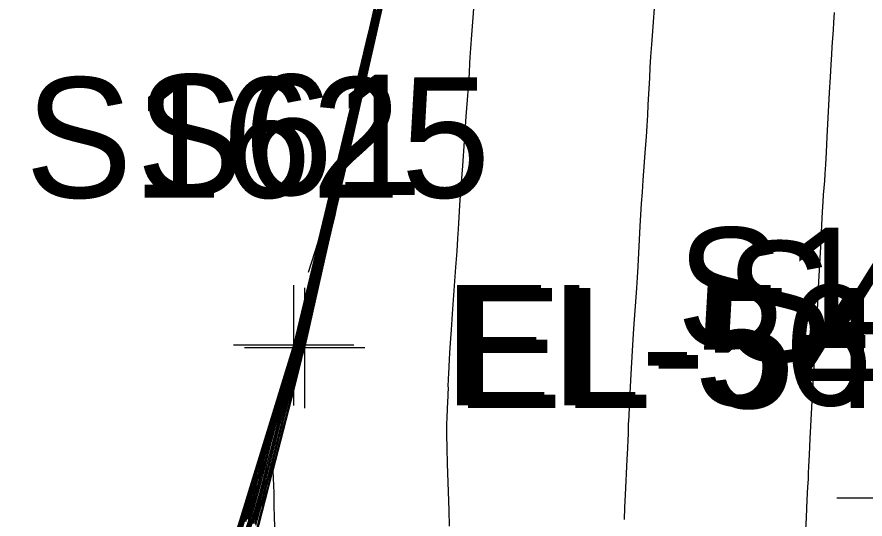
# Model space of a CAD drawing. Extents: x 1724534 to 1727318, y 657156 to 660047.
# Drawn here: x 1725457.34 to 1725485.54, y 659177.58 to 659194.28 of the extents above; entities that cross this region are included whole.
import ezdxf

# ---------------------------------------------------------------- set-up
doc = ezdxf.new("R2010")
doc.units = 0
for name, color, linetype in [('SURVEY - CONTOURS - Index with Text', 7, 'Continuous'), ('SURVEY - CONTOURS - Intermediate with optional Text', 7, 'Continuous'), ('SURVEY - DTM - Breaklines', 7, 'Continuous'), ('SURVEY - DTM - Breaklines - Points - Elevations', 7, 'Continuous'), ('SURVEY - DTM - Breaklines - Points - Locators', 7, 'Continuous'), ('SURVEY - DTM - Breaklines - Points - Numbers', 7, 'Continuous'), ('SURVEY - NON-TRANSPORTATION - Features', 7, 'Continuous'), ('SURVEY - NON-TRANSPORTATION - Features - Points - Elevations', 7, 'Continuous'), ('SURVEY - NON-TRANSPORTATION - Features - Points - Locators', 7, 'Continuous'), ('SURVEY - NON-TRANSPORTATION - Features - Points - Numbers', 7, 'Continuous'), ('SURVEY - TRANSPORTATION - Features - Points - Numbers', 7, 'Continuous'), ('SURVEY - TRANSPORTATION - Features Text', 7, 'Continuous')]:
    doc.layers.add(name, color=color, linetype=linetype)

msp = doc.modelspace()

# ---------------------------------------------------------------- linework, layer by layer
at = {"layer": 'SURVEY - CONTOURS - Index with Text'}
for points in [[(1725469.477, 659195.017), (1725469.219, 659193.886), (1725469.024, 659193.035), (1725468.926, 659192.606), (1725468.828, 659192.176), (1725468.566, 659191.027), (1725468.471, 659190.613), (1725468.301, 659189.882), (1725468.226, 659189.567), (1725468.034, 659188.768), (1725467.962, 659188.469), (1725467.89, 659188.169), (1725467.746, 659187.567), (1725467.553, 659186.762), (1725467.477, 659186.445), (1725467.395, 659186.096), (1725467.307, 659185.715), (1725467.213, 659185.303), (1725466.952, 659184.161), (1725466.866, 659183.784), (1725466.803, 659183.509), (1725466.763, 659183.336), (1725466.747, 659183.265), (1725466.733, 659183.211), (1725466.717, 659183.157), (1725466.68, 659183.034), (1725466.622, 659182.843), (1725466.542, 659182.584), (1725466.302, 659181.802), (1725466.209, 659181.492), (1725466.112, 659181.147), (1725466.01, 659180.769), (1725465.903, 659180.357), (1725465.612, 659179.212), (1725465.505, 659178.801), (1725465.404, 659178.425), (1725465.308, 659178.085), (1725465.217, 659177.78), (1725464.982, 659177.016)], [(1725464.308, 659175.532), (1725465.037, 659177.91), (1725465.157, 659178.311), (1725465.247, 659178.627), (1725465.31, 659178.859), (1725465.438, 659179.363), (1725465.501, 659179.595), (1725465.592, 659179.912), (1725465.712, 659180.314), (1725466.626, 659183.294), (1725466.892, 659184.45), (1725467.183, 659185.674), (1725468.603, 659191.594), (1725468.733, 659192.153), (1725468.896, 659192.864), (1725468.94, 659193.057), (1725468.983, 659193.249), (1725469.027, 659193.44), (1725469.143, 659193.949), (1725469.198, 659194.183), (1725469.273, 659194.504)], [(1725469.41, 659194.333), (1725469.26, 659193.674), (1725469.109, 659193.013), (1725468.957, 659192.349), (1725468.805, 659191.682), (1725468.399, 659189.901), (1725468.263, 659189.309), (1725468.162, 659188.868), (1725468.096, 659188.578), (1725468.063, 659188.439), (1725468.023, 659188.272), (1725468.008, 659188.209), (1725467.993, 659188.146), (1725467.978, 659188.083), (1725467.963, 659188.019), (1725467.922, 659187.85), (1725467.89, 659187.712), (1725467.823, 659187.422), (1725467.722, 659186.981), (1725467.587, 659186.389), (1725467.181, 659184.609), (1725467.047, 659184.021), (1725466.949, 659183.592), (1725466.887, 659183.323), (1725466.861, 659183.212), (1725466.84, 659183.128), (1725466.831, 659183.094), (1725466.819, 659183.053), (1725466.805, 659183.006), (1725466.789, 659182.953), (1725466.743, 659182.802), (1725466.706, 659182.669), (1725466.632, 659182.383), (1725466.519, 659181.943), (1725466.368, 659181.351), (1725465.914, 659179.566), (1725465.763, 659178.975), (1725465.651, 659178.539), (1725465.578, 659178.259), (1725465.545, 659178.136), (1725465.507, 659178.013), (1725465.473, 659177.888), (1725465.4, 659177.605), (1725465.287, 659177.162)]]:
    msp.add_lwpolyline(points, dxfattribs=at)
at = {"layer": 'SURVEY - CONTOURS - Intermediate with optional Text'}
for points in [[(1725464.246, 659175.619), (1725464.929, 659177.841), (1725465.058, 659178.265), (1725465.144, 659178.558), (1725465.189, 659178.717), (1725465.252, 659178.965), (1725465.297, 659179.125), (1725465.384, 659179.417), (1725465.684, 659180.401), (1725466.587, 659183.338), (1725466.726, 659183.944), (1725468.762, 659192.438), (1725469.048, 659193.686), (1725470.072, 659197.962), (1725470.21, 659198.56), (1725471.231, 659202.828), (1725471.371, 659203.434), (1725472.405, 659207.751), (1725472.569, 659208.403), (1725473.593, 659212.639)], [(1725472.629, 659195.975), (1725472.502, 659194.264), (1725472.46, 659193.688), (1725472.427, 659193.243), (1725472.406, 659192.928), (1725472.394, 659192.745), (1725472.378, 659192.429), (1725472.367, 659192.249), (1725472.346, 659191.946), (1725472.316, 659191.518), (1725472.275, 659190.967), (1725472.155, 659189.332), (1725472.115, 659188.777), (1725472.084, 659188.339), (1725472.063, 659188.017), (1725472.05, 659187.812), (1725472.03, 659187.42), (1725472.018, 659187.219), (1725471.998, 659186.908), (1725471.968, 659186.488), (1725471.93, 659185.958), (1725471.817, 659184.401), (1725471.779, 659183.868), (1725471.749, 659183.436), (1725471.728, 659183.107), (1725471.715, 659182.88), (1725471.691, 659182.41), (1725471.683, 659182.256), (1725471.678, 659182.146), (1725471.674, 659182.08), (1725471.673, 659182.058), (1725471.673, 659182.058), (1725471.673, 659182.055), (1725471.674, 659182.044), (1725471.674, 659182.027), (1725471.675, 659182.003), (1725471.678, 659181.929), (1725471.678, 659181.881), (1725471.675, 659181.79), (1725471.669, 659181.658), (1725471.66, 659181.483), (1725471.634, 659180.961), (1725471.627, 659180.718), (1725471.628, 659180.379), (1725471.636, 659179.945), (1725471.652, 659179.415), (1725471.703, 659177.876), (1725471.717, 659177.34)], [(1725469.677, 659195.658), (1725469.333, 659194.154), (1725469.075, 659193.022), (1725468.945, 659192.452), (1725468.814, 659191.88), (1725468.466, 659190.351), (1725468.346, 659189.83), (1725468.25, 659189.413), (1725468.178, 659189.1), (1725468.128, 659188.89), (1725468.028, 659188.47), (1725467.99, 659188.313), (1725467.952, 659188.155), (1725467.876, 659187.838), (1725467.774, 659187.415), (1725467.725, 659187.205), (1725467.652, 659186.891), (1725467.556, 659186.475), (1725467.437, 659185.954), (1725467.09, 659184.43), (1725466.975, 659183.926), (1725466.891, 659183.559), (1725466.838, 659183.328), (1725466.815, 659183.233), (1725466.785, 659183.119), (1725466.764, 659183.046), (1725466.732, 659182.941), (1725466.69, 659182.805), (1725466.566, 659182.402), (1725466.507, 659182.198), (1725466.424, 659181.889), (1725466.315, 659181.474), (1725466.182, 659180.953), (1725465.793, 659179.424), (1725465.66, 659178.905), (1725465.552, 659178.493), (1725465.47, 659178.19), (1725465.414, 659177.994), (1725465.297, 659177.614), (1725465.24, 659177.417)], [(1725469.743, 659195.872), (1725469.372, 659194.243), (1725469.232, 659193.631), (1725469.092, 659193.017), (1725468.432, 659190.126), (1725468.305, 659189.569), (1725468.206, 659189.14), (1725468.137, 659188.839), (1725468.096, 659188.665), (1725468.025, 659188.371), (1725467.999, 659188.261), (1725467.972, 659188.15), (1725467.946, 659188.04), (1725467.919, 659187.929), (1725467.848, 659187.633), (1725467.807, 659187.458), (1725467.738, 659187.157), (1725467.512, 659186.172), (1725467.136, 659184.52), (1725467.011, 659183.974), (1725466.92, 659183.576), (1725466.862, 659183.325), (1725466.838, 659183.222), (1725466.819, 659183.145), (1725466.808, 659183.107), (1725466.791, 659183.05), (1725466.769, 659182.974), (1725466.74, 659182.879), (1725466.655, 659182.602), (1725466.607, 659182.434), (1725466.528, 659182.136), (1725466.275, 659181.152), (1725465.853, 659179.495), (1725465.711, 659178.94), (1725465.602, 659178.516), (1725465.524, 659178.225), (1725465.479, 659178.065), (1725465.402, 659177.814), (1725465.357, 659177.653), (1725465.279, 659177.357)], [(1725469.61, 659195.444), (1725469.295, 659194.065), (1725469.177, 659193.546), (1725469.058, 659193.026), (1725468.939, 659192.503), (1725468.819, 659191.979), (1725468.499, 659190.577), (1725468.388, 659190.091), (1725468.294, 659189.686), (1725468.219, 659189.36), (1725468.161, 659189.116), (1725468.03, 659188.57), (1725467.981, 659188.365), (1725467.931, 659188.159), (1725467.882, 659187.954), (1725467.832, 659187.748), (1725467.7, 659187.198), (1725467.642, 659186.952), (1725467.566, 659186.626), (1725467.363, 659185.737), (1725467.044, 659184.34), (1725466.862, 659183.542), (1725466.813, 659183.33), (1725466.792, 659183.243), (1725466.776, 659183.178), (1725466.763, 659183.132), (1725466.736, 659183.042), (1725466.695, 659182.909), (1725466.641, 659182.732), (1725466.478, 659182.202), (1725466.408, 659181.963), (1725466.32, 659181.642), (1725466.213, 659181.239), (1725466.089, 659180.754), (1725465.732, 659179.354), (1725465.608, 659178.87), (1725465.503, 659178.471), (1725465.416, 659178.155), (1725465.348, 659177.923), (1725465.192, 659177.415)], [(1725464.191, 659175.297), (1725464.983, 659177.875), (1725465.107, 659178.288), (1725465.196, 659178.592), (1725465.249, 659178.788), (1725465.345, 659179.164), (1725465.399, 659179.36), (1725465.488, 659179.665), (1725465.612, 659180.078), (1725466.605, 659183.31), (1725466.809, 659184.197), (1725467.109, 659185.457), (1725468.647, 659191.867), (1725468.767, 659192.378), (1725469.123, 659193.934), (1725469.423, 659195.194)], [(1725469.543, 659195.231), (1725469.257, 659193.975), (1725469.149, 659193.504), (1725469.041, 659193.03), (1725468.933, 659192.555), (1725468.824, 659192.077), (1725468.532, 659190.802), (1725468.429, 659190.352), (1725468.338, 659189.958), (1725468.26, 659189.621), (1725468.193, 659189.341), (1725468.032, 659188.669), (1725467.971, 659188.417), (1725467.911, 659188.164), (1725467.85, 659187.911), (1725467.789, 659187.657), (1725467.627, 659186.98), (1725467.56, 659186.698), (1725467.481, 659186.361), (1725467.39, 659185.968), (1725467.288, 659185.52), (1725466.998, 659184.251), (1725466.902, 659183.831), (1725466.832, 659183.525), (1725466.788, 659183.333), (1725466.77, 659183.254), (1725466.754, 659183.195), (1725466.74, 659183.144), (1725466.708, 659183.038), (1725466.659, 659182.876), (1725466.592, 659182.658), (1725466.39, 659182.002), (1725466.309, 659181.727), (1725466.216, 659181.394), (1725466.111, 659181.004), (1725465.996, 659180.556), (1725465.672, 659179.283), (1725465.557, 659178.836), (1725465.453, 659178.448), (1725465.362, 659178.12), (1725465.282, 659177.851), (1725465.087, 659177.215)], [(1725478.585, 659195.322), (1725478.442, 659193.361), (1725478.415, 659192.969), (1725478.392, 659192.6), (1725478.373, 659192.254), (1725478.326, 659191.361), (1725478.307, 659191.018), (1725478.285, 659190.661), (1725478.261, 659190.288), (1725478.233, 659189.9), (1725478.156, 659188.846), (1725478.128, 659188.454), (1725478.103, 659188.07), (1725478.08, 659187.693), (1725478.06, 659187.324), (1725477.99, 659185.982), (1725477.968, 659185.617), (1725477.944, 659185.252), (1725477.849, 659183.917), (1725477.823, 659183.549), (1725477.799, 659183.172), (1725477.776, 659182.787), (1725477.756, 659182.394), (1725477.702, 659181.334), (1725477.684, 659180.987), (1725477.672, 659180.738), (1725477.664, 659180.589), (1725477.662, 659180.539), (1725477.662, 659180.539), (1725477.662, 659180.531), (1725477.663, 659180.521), (1725477.663, 659180.506), (1725477.665, 659180.462), (1725477.663, 659180.393), (1725477.655, 659180.218), (1725477.641, 659179.938), (1725477.621, 659179.553), (1725477.562, 659178.385), (1725477.544, 659177.96), (1725477.534, 659177.563)], [(1725464.877, 659176.816), (1725465.151, 659177.709), (1725465.254, 659178.05), (1725465.354, 659178.402), (1725465.454, 659178.766), (1725465.551, 659179.142), (1725465.81, 659180.158), (1725465.908, 659180.534), (1725466.008, 659180.9), (1725466.11, 659181.256), (1725466.213, 659181.602), (1725466.493, 659182.511), (1725466.585, 659182.811), (1725466.653, 659183.031), (1725466.695, 659183.169), (1725466.724, 659183.275), (1725466.739, 659183.338), (1725466.774, 659183.492), (1725466.906, 659184.071), (1725467.138, 659185.086), (1725467.224, 659185.462), (1725467.31, 659185.831), (1725467.395, 659186.192), (1725467.479, 659186.545), (1725467.702, 659187.476), (1725467.786, 659187.825), (1725467.87, 659188.173), (1725467.953, 659188.521), (1725468.036, 659188.868), (1725468.342, 659190.143), (1725468.427, 659190.504), (1725468.512, 659190.873), (1725468.833, 659192.275), (1725468.92, 659192.658), (1725469.007, 659193.039), (1725469.094, 659193.419), (1725469.18, 659193.797), (1725469.41, 659194.803)], [(1725464.692, 659177.212), (1725464.875, 659177.806), (1725465.008, 659178.243), (1725465.093, 659178.523), (1725465.129, 659178.646), (1725465.159, 659178.767), (1725465.195, 659178.89), (1725465.28, 659179.17), (1725465.414, 659179.607), (1725465.596, 659180.201), (1725466.329, 659182.583), (1725466.458, 659183.004), (1725466.536, 659183.257), (1725466.562, 659183.343), (1725466.564, 659183.349), (1725466.566, 659183.357), (1725466.57, 659183.375), (1725466.576, 659183.404), (1725466.586, 659183.444), (1725466.613, 659183.565), (1725466.643, 659183.69), (1725466.817, 659184.419), (1725466.962, 659185.022), (1725467.399, 659186.842), (1725467.562, 659187.524), (1725467.726, 659188.205), (1725468.051, 659189.563), (1725468.485, 659191.37), (1725468.629, 659191.969), (1725468.735, 659192.412), (1725468.803, 659192.699), (1725468.834, 659192.829), (1725468.865, 659192.967), (1725468.877, 659193.018), (1725468.889, 659193.07), (1725468.901, 659193.121), (1725468.912, 659193.172), (1725468.974, 659193.437), (1725469.042, 659193.723), (1725469.148, 659194.166), (1725469.292, 659194.766)], [(1725464.771, 659176.617), (1725465.086, 659177.638), (1725465.199, 659178.015), (1725465.305, 659178.379), (1725465.402, 659178.731), (1725465.491, 659179.071), (1725465.717, 659179.959), (1725465.806, 659180.299), (1725465.904, 659180.653), (1725466.01, 659181.021), (1725466.125, 659181.402), (1725466.444, 659182.437), (1725466.549, 659182.778), (1725466.672, 659183.182), (1725466.69, 659183.244), (1725466.701, 659183.286), (1725466.745, 659183.475), (1725466.794, 659183.689), (1725466.861, 659183.982), (1725467.063, 659184.869), (1725467.141, 659185.209), (1725467.224, 659185.566), (1725467.312, 659185.938), (1725467.405, 659186.327), (1725467.659, 659187.386), (1725467.754, 659187.782), (1725467.849, 659188.178), (1725467.944, 659188.573), (1725468.038, 659188.967), (1725468.383, 659190.404), (1725468.471, 659190.776), (1725468.554, 659191.134), (1725468.633, 659191.477), (1725468.838, 659192.374), (1725468.914, 659192.709), (1725468.99, 659193.043), (1725469.066, 659193.376), (1725469.142, 659193.708), (1725469.343, 659194.59)], [(1725467.042, 659185.786), (1725467.365, 659186.791), (1725468.874, 659193.083), (1725468.877, 659193.094), (1725468.899, 659193.188), (1725468.965, 659193.463), (1725469.074, 659193.918), (1725469.226, 659194.553)], [(1725464.955, 659177.496), (1725465.091, 659177.945), (1725465.206, 659178.334), (1725465.299, 659178.662), (1725465.37, 659178.929), (1725465.531, 659179.562), (1725465.602, 659179.829), (1725465.696, 659180.159), (1725465.811, 659180.549), (1725465.949, 659181.002), (1725466.345, 659182.289), (1725466.475, 659182.713), (1725466.569, 659183.019), (1725466.627, 659183.207), (1725466.648, 659183.277), (1725466.655, 659183.307), (1725466.664, 659183.346), (1725466.686, 659183.442), (1725466.721, 659183.594), (1725466.769, 659183.803), (1725466.913, 659184.434), (1725466.975, 659184.703), (1725467.053, 659185.035), (1725467.147, 659185.432), (1725467.257, 659185.892), (1725467.572, 659187.204), (1725467.69, 659187.696), (1725467.808, 659188.187), (1725467.925, 659188.677), (1725468.043, 659189.166), (1725468.355, 659190.468), (1725468.465, 659190.926), (1725468.559, 659191.322), (1725468.637, 659191.656), (1725468.7, 659191.928), (1725468.847, 659192.571), (1725468.902, 659192.812), (1725468.957, 659193.052), (1725469.011, 659193.291), (1725469.065, 659193.529), (1725469.21, 659194.162), (1725469.272, 659194.432)], [(1725465.02, 659177.567), (1725465.145, 659177.98), (1725465.255, 659178.357), (1725465.351, 659178.697), (1725465.431, 659179), (1725465.624, 659179.76), (1725465.704, 659180.064), (1725465.8, 659180.406), (1725465.911, 659180.785), (1725466.037, 659181.202), (1725466.394, 659182.363), (1725466.512, 659182.746), (1725466.597, 659183.023), (1725466.649, 659183.195), (1725466.669, 659183.261), (1725466.678, 659183.296), (1725466.689, 659183.343), (1725466.716, 659183.459), (1725466.758, 659183.641), (1725466.815, 659183.892), (1725466.988, 659184.651), (1725467.058, 659184.956), (1725467.139, 659185.301), (1725467.23, 659185.685), (1725467.331, 659186.11), (1725467.615, 659187.295), (1725467.722, 659187.739), (1725467.828, 659188.182), (1725467.935, 659188.625), (1725468.041, 659189.066), (1725468.323, 659190.243), (1725468.424, 659190.665), (1725468.515, 659191.049), (1725468.596, 659191.395), (1725468.666, 659191.703), (1725468.842, 659192.473), (1725468.908, 659192.761), (1725468.973, 659193.048), (1725469.039, 659193.334), (1725469.104, 659193.618), (1725469.277, 659194.376)], [(1725469.448, 659194.422), (1725469.287, 659193.717), (1725468.8, 659191.583), (1725468.365, 659189.676), (1725468.222, 659189.048), (1725468.118, 659188.595), (1725468.021, 659188.172), (1725468.017, 659188.157), (1725468.014, 659188.141), (1725468.01, 659188.125), (1725467.972, 659187.965), (1725467.909, 659187.687), (1725467.805, 659187.234), (1725467.662, 659186.606), (1725466.978, 659183.609), (1725466.912, 659183.32), (1725466.884, 659183.201), (1725466.861, 659183.112), (1725466.842, 659183.039), (1725466.838, 659183.027), (1725466.831, 659183.002), (1725466.81, 659182.923), (1725466.535, 659181.842), (1725465.857, 659179.178), (1725465.881, 659178.448), (1725465.886, 659178.309), (1725465.89, 659178.141), (1725465.89, 659178.112), (1725465.889, 659178.081), (1725465.891, 659177.976), (1725465.898, 659177.682), (1725465.929, 659176.53)], [(1725484.52, 659194.423), (1725484.5, 659194.097), (1725484.483, 659193.848), (1725484.441, 659193.287), (1725484.424, 659193.034), (1725484.403, 659192.695), (1725484.379, 659192.272), (1725484.352, 659191.763), (1725484.274, 659190.292), (1725484.247, 659189.787), (1725484.224, 659189.375), (1725484.205, 659189.058), (1725484.19, 659188.833), (1725484.156, 659188.36), (1725484.141, 659188.131), (1725484.121, 659187.801), (1725484.097, 659187.369), (1725484.069, 659186.835), (1725483.989, 659185.276), (1725483.961, 659184.746), (1725483.939, 659184.326), (1725483.921, 659184.017), (1725483.908, 659183.818), (1725483.88, 659183.434), (1725483.867, 659183.23), (1725483.849, 659182.908), (1725483.825, 659182.468), (1725483.796, 659181.908), (1725483.713, 659180.258), (1725483.686, 659179.717), (1725483.666, 659179.33), (1725483.654, 659179.098), (1725483.651, 659179.021), (1725483.651, 659179.02), (1725483.651, 659179.02), (1725483.651, 659179.018), (1725483.651, 659179.014), (1725483.651, 659179.009), (1725483.652, 659178.995), (1725483.647, 659178.905), (1725483.635, 659178.646), (1725483.613, 659178.219), (1725483.582, 659177.623), (1725483.49, 659175.808)]]:
    msp.add_lwpolyline(points, dxfattribs=at)
at = {"layer": 'SURVEY - DTM - Breaklines'}
msp.add_lwpolyline([(1725548.52, 659521.481), (1725540.965, 659497.216), (1725536.847, 659481.64), (1725536.065, 659476.4), (1725532.186, 659451.331), (1725527.526, 659426.779), (1725520.287, 659402.807), (1725512.005, 659379.174), (1725506.044, 659356.068), (1725503.268, 659330.772), (1725496.158, 659306.737), (1725491.301, 659280.213), (1725484.669, 659256.065), (1725478.26, 659232.056), (1725472.366, 659207.66), (1725466.542, 659183.359), (1725459.12, 659159.228), (1725454.379, 659134.473), (1725448.668, 659109.979), (1725442.764, 659085.69), (1725436.263, 659061.294), (1725431.444, 659036.269), (1725428.274, 659013.717), (1725429.417, 659007.151)], dxfattribs=at)
at = {"layer": 'SURVEY - DTM - Breaklines - Points - Locators'}
for p, q in [((1725466.542, 659185.359), (1725466.542, 659181.359)), ((1725468.542, 659183.359), (1725464.542, 659183.359)), ((1725488.609, 659178.27), (1725484.609, 659178.27))]:
    msp.add_line(p, q, dxfattribs=at)
at = {"layer": 'SURVEY - NON-TRANSPORTATION - Features'}
msp.add_lwpolyline([(1725429.417, 659007.151), (1725429.417, 659007.151), (1725428.421, 659013.689), (1725431.524, 659036.252), (1725436.426, 659061.257), (1725442.928, 659085.652), (1725448.785, 659109.952), (1725454.62, 659134.415), (1725460.644, 659158.853), (1725466.906, 659183.267), (1725472.478, 659207.631), (1725478.626, 659231.962), (1725484.871, 659256.014)], dxfattribs=at)
at = {"layer": 'SURVEY - NON-TRANSPORTATION - Features - Points - Locators'}
for p, q in [((1725466.906, 659185.267), (1725466.906, 659181.267)), ((1725468.906, 659183.267), (1725464.906, 659183.267))]:
    msp.add_line(p, q, dxfattribs=at)

# ---------------------------------------------------------------- texts
at = {"layer": 'SURVEY - DTM - Breaklines - Points - Elevations'}
msp.add_text('EL-563.95', height=4, dxfattribs=at).set_placement((1725471.542, 659181.359))
at = {"layer": 'SURVEY - DTM - Breaklines - Points - Numbers'}
for s, p in [('S61', (1725461.315, 659188.359)), ('S114', (1725479.273, 659183.27))]:
    msp.add_text(s, height=4, dxfattribs=at).set_placement(p)
at = {"layer": 'SURVEY - NON-TRANSPORTATION - Features - Points - Elevations'}
msp.add_text('EL-548.80', height=4, dxfattribs=at).set_placement((1725471.906, 659181.267))
at = {"layer": 'SURVEY - NON-TRANSPORTATION - Features - Points - Numbers'}
msp.add_text('S1625', height=4, dxfattribs=at).set_placement((1725457.618, 659188.267))
at = {"layer": 'SURVEY - TRANSPORTATION - Features - Points - Numbers'}
msp.add_text('S410', height=4, dxfattribs=at).set_placement((1725480.88, 659182.819))
at = {"layer": 'SURVEY - TRANSPORTATION - Features Text'}
msp.add_text('CONC.', height=5, rotation=255.8396, dxfattribs=at).set_placement((1725490.573, 659184.569))

doc.saveas('drawing.dxf')
